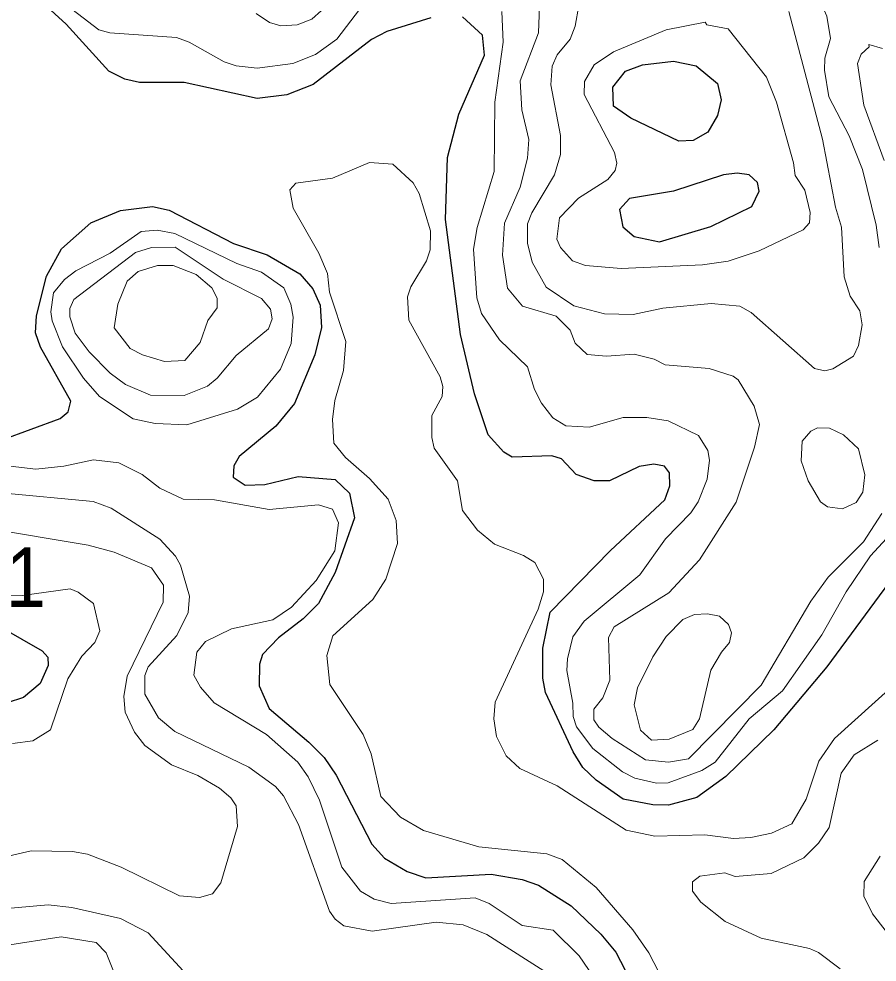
# Model space of a CAD drawing. Extents: x 673.6 to 698.9, y 7012 to 7040.1.
# Drawn here: x 695.622 to 696.771, y 7032.466 to 7033.728 of the extents above; entities that cross this region are included whole.
import ezdxf

# ---------------------------------------------------------------- set-up
doc = ezdxf.new("R2010")
doc.units = 0
doc.header["$LTSCALE"] = 0.032
doc.layers.add('1', color=7, linetype='Continuous', lineweight=25)
doc.layers.add('2', color=7, linetype='Continuous', lineweight=13)
doc.layers.add('21', color=7, linetype='Continuous')

msp = doc.modelspace()

# ---------------------------------------------------------------- linework, layer by layer
at = {"layer": '1'}
for points in [[(696.1735, 7033.7297), (696.1144, 7033.7117), (696.094, 7033.7006), (696.0159, 7033.6407), (695.9806, 7033.6269), (695.941, 7033.622), (695.8428, 7033.6433), (695.7833, 7033.6434), (695.7636, 7033.6476), (695.7422, 7033.6586), (695.685, 7033.7215), (695.6392, 7033.7634)], [(696.8517, 7033.0612), (696.7038, 7032.861), (696.6328, 7032.7767), (696.5685, 7032.7141), (696.5298, 7032.6861), (696.4919, 7032.6756), (696.471, 7032.6761), (696.4313, 7032.6836), (696.395, 7032.709), (696.377, 7032.7263), (696.364, 7032.7473), (696.3269, 7032.8265), (696.3236, 7032.8459), (696.3236, 7032.8861), (696.3335, 7032.9341), (696.4142, 7033.0166), (696.487, 7033.0845), (696.4935, 7033.103), (696.493, 7033.1206), (696.4866, 7033.1297), (696.4723, 7033.1322), (696.4526, 7033.1289), (696.4127, 7033.1101), (696.3925, 7033.1101), (696.3684, 7033.1185), (696.3485, 7033.1395), (696.3358, 7033.1435), (696.2825, 7033.1416), (696.2712, 7033.1485), (696.2505, 7033.1717), (696.2322, 7033.2263), (696.2133, 7033.3057), (696.193, 7033.4598), (696.1957, 7033.543), (696.2111, 7033.601), (696.2454, 7033.6799), (696.2429, 7033.7066), (696.2159, 7033.7311)], [(695.5992, 7033.165), (695.6771, 7033.1933), (695.6874, 7033.2021), (695.6914, 7033.2164), (695.6504, 7033.2887), (695.644, 7033.3081), (695.6454, 7033.3307), (695.6587, 7033.3841), (695.6786, 7033.4206), (695.718, 7033.4554), (695.7577, 7033.4717), (695.8008, 7033.4772), (695.8228, 7033.4725), (695.909, 7033.4277), (695.9543, 7033.4126), (695.9981, 7033.3869), (696.0154, 7033.3669), (696.0253, 7033.3449), (696.0268, 7033.3154), (696.0181, 7033.2785), (695.991, 7033.2136), (695.9657, 7033.1832), (695.9166, 7033.1426), (695.9095, 7033.13), (695.9086, 7033.1148), (695.9246, 7033.1043), (695.9513, 7033.1052), (695.9956, 7033.1157), (696.0454, 7033.1116), (696.0646, 7033.0935), (696.0711, 7033.0606), (696.0451, 7032.9874), (696.023, 7032.9459), (696.0026, 7032.9252), (695.9695, 7032.8998), (695.9481, 7032.8774), (695.9439, 7032.8643), (695.9434, 7032.8356), (695.9567, 7032.8049), (696.0101, 7032.7602), (696.0305, 7032.7394), (696.0468, 7032.716), (696.0945, 7032.6235), (696.1116, 7032.6047), (696.1416, 7032.5867), (696.1666, 7032.5784), (696.2541, 7032.5832), (696.296, 7032.576), (696.3175, 7032.5686), (696.3614, 7032.5411), (696.4014, 7032.503), (696.4211, 7032.4791), (696.4338, 7032.4548)]]:
    msp.add_lwpolyline(points, dxfattribs=at)
for points in [[(696.4414, 7033.5955), (696.4182, 7033.6115), (696.4175, 7033.637), (696.4344, 7033.6586), (696.457, 7033.6669), (696.4986, 7033.6719), (696.529, 7033.6655), (696.5574, 7033.6419), (696.5625, 7033.62), (696.5577, 7033.599), (696.5447, 7033.5767), (696.5249, 7033.5654), (696.5055, 7033.5645)], [(696.5486, 7033.4506), (696.6034, 7033.4772), (696.6135, 7033.4979), (696.611, 7033.5092), (696.5999, 7033.5198), (696.584, 7033.5216), (696.5655, 7033.5196), (696.4986, 7033.4975), (696.4395, 7033.4879), (696.4264, 7033.4731), (696.4307, 7033.45), (696.446, 7033.4371), (696.48, 7033.4297)], [(695.5473, 7032.8475), (695.5136, 7032.8886), (695.4831, 7032.9037), (695.4556, 7032.9268), (695.4516, 7032.9383), (695.4509, 7032.9508), (695.461, 7032.9647), (695.4734, 7032.9686), (695.4935, 7032.9694), (695.5162, 7032.9603), (695.653, 7032.8823), (695.6605, 7032.874), (695.661, 7032.8625), (695.6501, 7032.8386), (695.6276, 7032.8199), (695.606, 7032.8128), (695.5777, 7032.8222)]]:
    msp.add_lwpolyline(points, close=True, dxfattribs=at)
at = {"layer": '2'}
for points in [[(696.7862, 7033.7863), (696.7655, 7033.8068), (696.7399, 7033.8243), (696.7237, 7033.829), (696.6822, 7033.8298), (696.6657, 7033.8185), (696.6649, 7033.8069), (696.6706, 7033.7923), (696.6852, 7033.7745), (696.7041, 7033.7318), (696.7089, 7033.7019), (696.7015, 7033.6759), (696.7007, 7033.6599), (696.7065, 7033.6242), (696.7341, 7033.5716), (696.7516, 7033.5266), (696.7703, 7033.4522), (696.7739, 7033.4222)], [(695.6354, 7033.7857), (695.7286, 7033.7138), (695.7433, 7033.7098), (695.8329, 7033.7033), (695.8497, 7033.6974), (695.8968, 7033.6707), (695.9126, 7033.6654), (695.9406, 7033.6623), (695.9888, 7033.6688), (696.019, 7033.6805), (696.0475, 7033.7011), (696.085, 7033.7504)], [(696.053, 7033.7631), (696.0142, 7033.7278), (695.9944, 7033.7206), (695.9726, 7033.719), (695.9573, 7033.7234), (695.9395, 7033.7356)], [(696.3719, 7033.7463), (696.367, 7033.7186), (696.3602, 7033.7014), (696.3429, 7033.6802), (696.3359, 7033.6651), (696.3343, 7033.6401), (696.3474, 7033.5723), (696.3474, 7033.5467), (696.339, 7033.5198), (696.3087, 7033.4688), (696.3031, 7033.4538), (696.3031, 7033.4281), (696.3093, 7033.4025), (696.3282, 7033.3691), (696.3651, 7033.3444)], [(696.3175, 7033.7095), (696.3194, 7033.7572)], [(696.2685, 7033.7381), (696.2702, 7033.6974), (696.2594, 7033.6167), (696.2585, 7033.5242), (696.2356, 7033.4491), (696.2308, 7033.4202), (696.2352, 7033.3549), (696.2414, 7033.3339), (696.2655, 7033.2989), (696.303, 7033.2625), (696.3123, 7033.2322), (696.3216, 7033.2137), (696.3371, 7033.1944), (696.3545, 7033.1834), (696.3856, 7033.1816), (696.4313, 7033.1946), (696.4628, 7033.1946), (696.4914, 7033.1901), (696.5321, 7033.1707), (696.5447, 7033.1505), (696.5469, 7033.1375), (696.5436, 7033.1122), (696.5318, 7033.082), (696.522, 7033.0671), (696.4878, 7033.0323), (696.4533, 7032.9842)], [(696.5876, 7033.3437), (696.6028, 7033.3355), (696.6873, 7033.2605), (696.7011, 7033.2573), (696.7122, 7033.2597), (696.7397, 7033.2768), (696.7463, 7033.2913), (696.7515, 7033.3187), (696.7484, 7033.3373), (696.7354, 7033.357), (696.7272, 7033.3829), (696.7237, 7033.4494), (696.7155, 7033.4761), (696.6983, 7033.5674), (696.653, 7033.7383)], [(696.293, 7033.5033), (696.303, 7033.5418), (696.3046, 7033.567), (696.2956, 7033.6068), (696.2932, 7033.6453), (696.3175, 7033.7095)], [(696.7809, 7033.5389), (696.7535, 7033.6129), (696.7452, 7033.6685), (696.7501, 7033.681), (696.7605, 7033.691), (696.7602, 7033.6941), (696.7786, 7033.6886)], [(696.8278, 7032.8673), (696.7141, 7032.7651), (696.6935, 7032.7348), (696.6762, 7032.6839), (696.657, 7032.6508), (696.6297, 7032.6382), (696.6024, 7032.6323), (696.5788, 7032.631), (696.5404, 7032.6358), (696.4736, 7032.6343), (696.4353, 7032.6422), (696.3427, 7032.7015), (696.2926, 7032.7248), (696.2745, 7032.7416), (696.2615, 7032.7678), (696.2578, 7032.7912), (696.2596, 7032.8136), (696.3173, 7032.938), (696.3243, 7032.9613), (696.3243, 7032.9782), (696.3128, 7033.0007), (696.2977, 7033.0099), (696.2588, 7033.0253), (696.2362, 7033.0437), (696.216, 7033.0701), (696.2093, 7033.11), (696.1781, 7033.1538), (696.1747, 7033.1681), (696.1749, 7033.1976), (696.1887, 7033.2228), (696.1895, 7033.236), (696.1861, 7033.2492), (696.1441, 7033.3249), (696.142, 7033.3562), (696.1467, 7033.3698), (696.1678, 7033.4043), (696.1724, 7033.419), (696.1731, 7033.4445), (696.1578, 7033.4947), (696.1497, 7033.5091), (696.1224, 7033.5339), (696.0912, 7033.5363), (696.0417, 7033.5151), (695.9927, 7033.5084), (695.9845, 7033.4993), (695.989, 7033.4751), (696.0236, 7033.4149), (696.0349, 7033.3876), (696.0375, 7033.3627), (696.0597, 7033.2965), (696.0565, 7033.2575), (696.0449, 7033.2173), (696.0417, 7033.1922), (696.0434, 7033.1605), (696.0591, 7033.141), (696.0912, 7033.1131), (696.1163, 7033.0852), (696.1271, 7033.0566), (696.1287, 7033.0258), (696.1133, 7032.9781), (696.0957, 7032.9512), (696.042, 7032.9023), (696.0343, 7032.8762)], [(696.7778, 7033.0661), (696.7531, 7033.0284), (696.7057, 7032.981), (696.6824, 7032.9486), (696.6159, 7032.8362), (696.5188, 7032.7378), (696.4921, 7032.7333), (696.4609, 7032.7362), (696.4165, 7032.7649), (696.3986, 7032.7803), (696.392, 7032.7901), (696.3919, 7032.8042), (696.404, 7032.8192), (696.4131, 7032.8429), (696.4115, 7032.9001), (696.4191, 7032.9145), (696.4925, 7032.9601), (696.5332, 7033.0043), (696.5824, 7033.0812), (696.6069, 7033.1549), (696.6136, 7033.1854), (696.6068, 7033.2097), (696.5852, 7033.2452), (696.5784, 7033.2501), (696.5462, 7033.2604), (696.4876, 7033.2652), (696.4726, 7033.2726), (696.446, 7033.2793), (696.4089, 7033.2769), (696.383, 7033.279), (696.3669, 7033.2941), (696.3603, 7033.3116), (696.3414, 7033.3302), (696.2965, 7033.3436), (696.2761, 7033.3677), (696.2694, 7033.4121), (696.2722, 7033.4551), (696.293, 7033.5033)], [(696.3651, 7033.3444), (696.4063, 7033.3334), (696.4447, 7033.3327), (696.4842, 7033.341), (696.5492, 7033.3475), (696.5876, 7033.3437)], [(695.6024, 7033.1303), (695.6445, 7033.1257), (695.6818, 7033.1294), (695.7216, 7033.1379), (695.7557, 7033.1338), (695.7866, 7033.1184), (695.8103, 7033.1003), (695.8416, 7033.0853), (695.8836, 7033.0846), (695.9571, 7033.0714), (696.0229, 7033.0779), (696.0416, 7033.072), (696.0498, 7033.0536), (696.0449, 7033.0162), (696.0197, 7032.9763), (695.9869, 7032.941), (695.9618, 7032.9238), (695.9066, 7032.9118), (695.8716, 7032.8946), (695.8599, 7032.8804), (695.8561, 7032.8497), (695.8648, 7032.8338), (695.8831, 7032.8126), (695.9535, 7032.7702), (695.9952, 7032.7334), (696.009, 7032.7136), (696.0243, 7032.6822), (696.0541, 7032.5927), (696.0791, 7032.5607), (696.0974, 7032.5498), (696.1202, 7032.5439), (696.233, 7032.5518), (696.2518, 7032.5439), (696.2959, 7032.5146), (696.3374, 7032.5084), (696.3721, 7032.474), (696.3914, 7032.4457)], [(695.5972, 7033.0937), (695.7209, 7033.0821), (695.7454, 7033.0732), (695.8102, 7033.0317), (695.8313, 7033.0089), (695.8382, 7032.9968), (695.8501, 7032.9555), (695.8486, 7032.9337), (695.8331, 7032.9027), (695.795, 7032.8607), (695.7903, 7032.8492), (695.7902, 7032.8243), (695.8086, 7032.7927), (695.8307, 7032.7744), (695.9296, 7032.7264), (695.9655, 7032.7005), (695.9759, 7032.688), (695.996, 7032.6496), (696.0377, 7032.5336), (696.0452, 7032.5231), (696.0568, 7032.5142), (696.0947, 7032.5069), (696.1807, 7032.5191), (696.2167, 7032.5157), (696.2487, 7032.5027), (696.3361, 7032.4466)], [(696.3638, 7032.8121), (696.3641, 7032.7946), (696.3688, 7032.7806), (696.3904, 7032.7516), (696.4303, 7032.7203), (696.4468, 7032.7118), (696.4758, 7032.7051), (696.4916, 7032.7057), (696.5367, 7032.7223), (696.5542, 7032.7334), (696.5998, 7032.7914), (696.6445, 7032.8288), (696.6974, 7032.9037), (696.7299, 7032.9613), (696.7623, 7033.0094), (696.8217, 7033.0739)], [(695.5725, 7033.0475), (695.7143, 7033.0238), (695.7494, 7033.0146), (695.7993, 7032.9933), (695.8153, 7032.9702), (695.8148, 7032.9476), (695.7666, 7032.8482), (695.7624, 7032.8211), (695.764, 7032.8002), (695.7766, 7032.7733), (695.7905, 7032.7556), (695.826, 7032.7297), (695.8615, 7032.7152), (695.8902, 7032.6985), (695.9055, 7032.6855), (695.9127, 7032.675), (695.9143, 7032.6473), (695.8921, 7032.5718), (695.8811, 7032.5571), (695.8635, 7032.5521), (695.8368, 7032.5541), (695.7587, 7032.5925), (695.7137, 7032.6101), (695.6936, 7032.6136), (695.6381, 7032.6146), (695.5819, 7032.6014)], [(696.4533, 7032.9842), (696.3788, 7032.9221), (696.3639, 7032.9011), (696.3564, 7032.8717), (696.3557, 7032.8558), (696.3638, 7032.8121)], [(695.5894, 7032.9572), (695.6262, 7032.9562), (695.6901, 7032.9652), (695.701, 7032.9609), (695.7217, 7032.9458), (695.7301, 7032.9092), (695.7232, 7032.8934), (695.706, 7032.875), (695.6871, 7032.8447), (695.6639, 7032.7767), (695.6401, 7032.7619), (695.6131, 7032.7584)], [(696.0343, 7032.8762), (696.0382, 7032.8372), (696.0829, 7032.7703), (696.0934, 7032.7444), (696.1066, 7032.6871), (696.1327, 7032.6597)], [(696.722, 7032.4567), (696.693, 7032.4783), (696.6807, 7032.484), (696.6159, 7032.4976), (696.5676, 7032.52), (696.5351, 7032.5458), (696.5241, 7032.5605), (696.524, 7032.573), (696.5337, 7032.5806), (696.5672, 7032.5849), (696.5813, 7032.58), (696.6296, 7032.5841), (696.6734, 7032.6051), (696.6929, 7032.6249), (696.7072, 7032.6456), (696.7233, 7032.7186), (696.7406, 7032.7431), (696.7721, 7032.7627)], [(696.1327, 7032.6597), (696.1638, 7032.6418), (696.238, 7032.6201), (696.329, 7032.6104), (696.3494, 7032.6029), (696.3948, 7032.5654), (696.4441, 7032.5088), (696.4657, 7032.4781), (696.4929, 7032.4255)], [(696.7754, 7032.6076), (696.7542, 7032.5734), (696.7534, 7032.5538), (696.765, 7032.53), (696.7993, 7032.4863)], [(695.8628, 7032.431), (695.7946, 7032.505), (695.7577, 7032.524), (695.6924, 7032.5388), (695.6608, 7032.5422), (695.5953, 7032.5365)], [(695.7594, 7032.4253), (695.7384, 7032.478), (695.7253, 7032.4918), (695.6784, 7032.4994), (695.6035, 7032.488)]]:
    msp.add_lwpolyline(points, dxfattribs=at)
for points in [[(696.5434, 7033.7204), (696.5408, 7033.7238), (696.4888, 7033.7139), (696.4182, 7033.6844), (696.3923, 7033.6669), (696.3794, 7033.6447), (696.3787, 7033.627), (696.4197, 7033.5496), (696.4228, 7033.5352), (696.4204, 7033.5252), (696.4106, 7033.5135), (696.3715, 7033.4884), (696.3458, 7033.4622), (696.3425, 7033.4333), (696.347, 7033.4225), (696.3631, 7033.4043), (696.3806, 7033.3984), (696.4284, 7033.3944), (696.5375, 7033.3993), (696.5716, 7033.4042), (696.6133, 7033.418), (696.6722, 7033.4458), (696.6809, 7033.4553), (696.6818, 7033.4691), (696.6744, 7033.499), (696.6616, 7033.5187), (696.6595, 7033.5358), (696.6366, 7033.617), (696.6232, 7033.6502), (696.5719, 7033.7149)], [(695.8465, 7033.1849), (695.8043, 7033.1865), (695.7746, 7033.1928), (695.7295, 7033.2229), (695.708, 7033.2472), (695.68, 7033.2894), (695.6662, 7033.3242), (695.6645, 7033.336), (695.6681, 7033.3615), (695.6825, 7033.3796), (695.698, 7033.3909), (695.7438, 7033.4148), (695.7856, 7033.4438), (695.807, 7033.4453), (695.8304, 7033.441), (695.9136, 7033.4009), (695.9466, 7033.3893), (695.9764, 7033.3683), (695.9858, 7033.3463), (695.9891, 7033.3291), (695.9863, 7033.2937), (695.972, 7033.2592), (695.9413, 7033.2218), (695.9145, 7033.2058)], [(695.8309, 7033.4229), (695.8951, 7033.3797), (695.9468, 7033.354), (695.9585, 7033.3397), (695.9608, 7033.327), (695.9562, 7033.3134), (695.9127, 7033.2777), (695.8872, 7033.2473), (695.8741, 7033.2366), (695.8428, 7033.2243), (695.798, 7033.2248), (695.7646, 7033.2389), (695.744, 7033.2539), (695.7159, 7033.2828), (695.6968, 7033.3077), (695.69, 7033.3294), (695.69, 7033.3405), (695.6952, 7033.3526), (695.7777, 7033.4155), (695.7994, 7033.4222)], [(695.8075, 7033.3984), (695.8284, 7033.3983), (695.8589, 7033.3863), (695.8801, 7033.3685), (695.8871, 7033.3545), (695.8871, 7033.3416), (695.8749, 7033.3245), (695.8643, 7033.2953), (695.844, 7033.2711), (695.8167, 7033.2696), (695.787, 7033.2784), (695.7707, 7033.287), (695.7493, 7033.3149), (695.7543, 7033.3466), (695.7665, 7033.3771), (695.7816, 7033.3903)], [(696.7521, 7033.0947), (696.7549, 7033.1179), (696.7465, 7033.1528), (696.7264, 7033.1714), (696.7076, 7033.1805), (696.6915, 7033.1807), (696.6826, 7033.1765), (696.671, 7033.1628), (696.6696, 7033.1367), (696.679, 7033.11), (696.6953, 7033.0816), (696.705, 7033.0752), (696.7251, 7033.0723), (696.7435, 7033.0808)], [(696.5486, 7032.8566), (696.5335, 7032.7915), (696.5244, 7032.7768), (696.4929, 7032.7641), (696.4693, 7032.7625), (696.4543, 7032.7759), (696.4461, 7032.8101), (696.4505, 7032.8328), (696.4711, 7032.8742), (696.4889, 7032.9016), (696.5111, 7032.9244), (696.5266, 7032.931), (696.5443, 7032.9317), (696.5601, 7032.9289), (696.5723, 7032.9176), (696.5765, 7032.9065), (696.5737, 7032.8933), (696.5627, 7032.8806)]]:
    msp.add_lwpolyline(points, close=True, dxfattribs=at)

# ---------------------------------------------------------------- texts
at = {"layer": '21', "width": 0.9}
msp.add_text('231', height=0.08, dxfattribs=at).set_placement((695.4972, 7032.9408))

doc.saveas('drawing.dxf')
